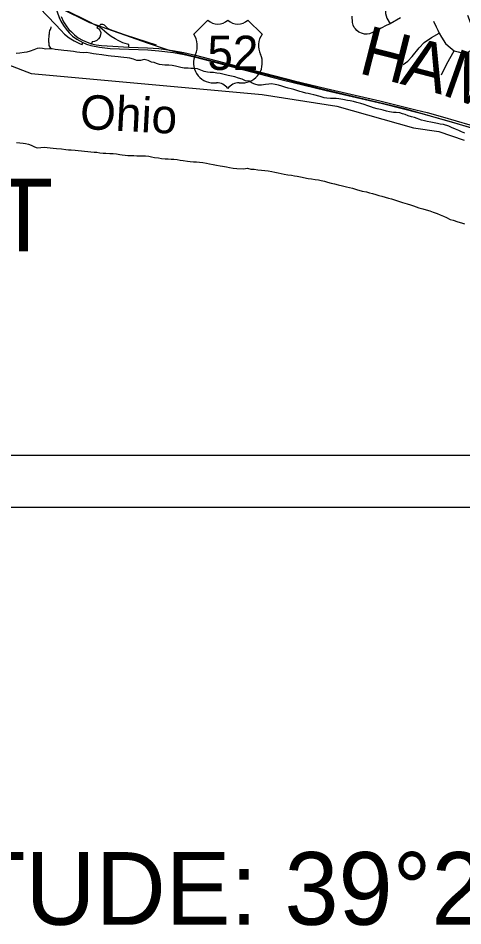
# Model space of a CAD drawing. Extents: x 0 to 34, y 0 to 22.
# Drawn here: x 3.567 to 4.424, y 13.194 to 14.941 of the extents above; entities that cross this region are included whole.
import ezdxf

# ---------------------------------------------------------------- set-up
doc = ezdxf.new("R2010")
doc.units = 0
for name, color, linetype in [('GM_X_Corporation', 7, 'Continuous'), ('GM_X_County_Road', 7, 'Continuous'), ('GM_X_County_Text', 7, 'Continuous'), ('GM_X_Interchange_Ramps', 7, 'Continuous'), ('GM_X_Major_River', 7, 'Continuous'), ('GM_X_Major_River_Text', 7, 'Continuous'), ('GM_X_Minor_River', 7, 'Continuous'), ('GM_X_Rail_Line', 7, 'Continuous'), ('GM_X_Township_Road', 7, 'Continuous'), ('GM_X_US_Location', 7, 'Continuous'), ('GM_X_US_Route', 7, 'Continuous'), ('GM_X_US_Shield', 7, 'Continuous'), ('SH_Cut_Line', 7, 'Continuous'), ('SH_Data', 7, 'Continuous'), ('SH_Text', 7, 'Continuous')]:
    doc.layers.add(name, color=color, linetype=linetype)

msp = doc.modelspace()

# ---------------------------------------------------------------- linework, layer by layer
at = {"layer": 'GM_X_Corporation'}
msp.add_lwpolyline([(3.493, 14.8725), (3.5915, 14.8346), (4.0371, 14.7942), (4.181, 14.7722), (4.3286, 14.73), (4.3776, 14.723), (4.4262, 14.7065)], dxfattribs=at)
at = {"layer": 'GM_X_County_Road'}
for points in [[(3.5849, 14.9854), (3.5897, 14.9835), (3.6089, 14.9763), (3.6381, 14.9648), (3.643, 14.9627), (3.6639, 14.9544), (3.6963, 14.9384), (3.72, 14.9263), (3.7232, 14.9245)], [(3.7232, 14.9245), (3.7238, 14.9269), (3.7249, 14.9287), (3.7262, 14.9296), (3.7277, 14.93), (3.7294, 14.9299), (3.7312, 14.9295)], [(3.7312, 14.9295), (3.7323, 14.9288), (3.7346, 14.9269), (3.7378, 14.9235), (3.7411, 14.9207), (3.749, 14.9175), (3.7732, 14.9092), (3.8326, 14.8903)]]:
    msp.add_lwpolyline(points, dxfattribs=at)
at = {"layer": 'GM_X_Interchange_Ramps'}
for points in [[(3.5897, 14.9835), (3.588, 14.979), (3.5919, 14.9762), (3.5992, 14.9702), (3.6038, 14.9654), (3.608, 14.9611), (3.6384, 14.9291), (3.6487, 14.918), (3.6562, 14.9104), (3.6652, 14.9035), (3.6746, 14.8975), (3.6859, 14.8922), (3.6898, 14.8908), (3.6914, 14.8943)], [(3.72, 14.9263), (3.718, 14.9232), (3.7205, 14.9221), (3.722, 14.9207), (3.7242, 14.9184), (3.7258, 14.914), (3.7256, 14.9094), (3.724, 14.905), (3.7215, 14.9013), (3.7181, 14.8983), (3.7136, 14.8966), (3.7098, 14.8961), (3.7092, 14.8961), (3.7081, 14.8923)], [(3.7801, 14.8857), (3.7802, 14.8907), (3.7771, 14.8914), (3.7686, 14.8942), (3.761, 14.8975), (3.7534, 14.9015), (3.746, 14.9061), (3.7383, 14.9119), (3.7332, 14.9166), (3.7285, 14.9205), (3.7257, 14.9226), (3.7232, 14.9245)]]:
    msp.add_lwpolyline(points, dxfattribs=at)
at = {"layer": 'GM_X_Major_River'}
for points in [[(4.0121, 14.8199), (4.0048, 14.8209), (3.9986, 14.8237), (3.9915, 14.8261), (3.9845, 14.8283), (3.9781, 14.8298), (3.9711, 14.831), (3.966, 14.8321), (3.9611, 14.8335), (3.9558, 14.8348), (3.9496, 14.8358), (3.9432, 14.8365), (3.9368, 14.8369), (3.9317, 14.8373), (3.9253, 14.8388), (3.9189, 14.8416), (3.9123, 14.844), (3.9059, 14.8445), (3.8992, 14.8446), (3.8943, 14.8449), (3.8869, 14.8453), (3.8803, 14.8464), (3.8753, 14.8474), (3.87, 14.8488), (3.8634, 14.8503), (3.8568, 14.851), (3.8494, 14.851), (3.8443, 14.8513), (3.839, 14.8525), (3.8335, 14.8539), (3.8285, 14.8558), (3.8236, 14.857), (3.817, 14.8598), (3.8095, 14.8615), (3.8026, 14.8599), (3.7956, 14.8602), (3.789, 14.8626), (3.7821, 14.8645), (3.7768, 14.865), (3.7702, 14.8659), (3.7645, 14.8665), (3.7596, 14.8668), (3.753, 14.8675), (3.7462, 14.8682), (3.7403, 14.8691), (3.7278, 14.8709), (3.7169, 14.8722), (3.7118, 14.8729), (3.7056, 14.874), (3.6984, 14.8751), (3.6921, 14.8748), (3.6853, 14.8752), (3.6795, 14.876), (3.6731, 14.8769), (3.6678, 14.8776), (3.6615, 14.8783), (3.6549, 14.8792), (3.6494, 14.8797), (3.644, 14.8804), (3.6383, 14.8812), (3.6325, 14.8821), (3.6272, 14.8824), (3.6201, 14.8816), (3.6137, 14.8827), (3.6082, 14.8835), (3.6035, 14.8829), (3.597, 14.8805), (3.5898, 14.8778), (3.5837, 14.8761), (3.5785, 14.875), (3.57, 14.8741), (3.5628, 14.8735)], [(4.4278, 14.7198), (4.4214, 14.7226), (4.4159, 14.725), (4.4095, 14.7276), (4.4018, 14.7309), (4.3969, 14.7333), (4.3867, 14.7365), (4.3799, 14.7376), (4.3746, 14.7387), (4.3686, 14.7398), (4.3623, 14.7409), (4.3551, 14.7422), (4.3501, 14.7439), (4.3442, 14.7453), (4.3303, 14.7502), (4.325, 14.7517), (4.3185, 14.7534), (4.3123, 14.7558), (4.3074, 14.7574), (4.302, 14.7589), (4.2951, 14.7596), (4.29, 14.7599), (4.2822, 14.7609), (4.2766, 14.7625), (4.27, 14.7644), (4.2647, 14.7657), (4.2588, 14.7669), (4.2518, 14.7688), (4.2466, 14.7705), (4.2407, 14.7725), (4.2336, 14.7751), (4.2273, 14.7774), (4.2196, 14.7793), (4.2132, 14.7808), (4.2065, 14.7821), (4.2013, 14.7831), (4.1927, 14.7849), (4.185, 14.7862), (4.1793, 14.7867), (4.1736, 14.7866), (4.1685, 14.7869), (4.1614, 14.7873), (4.1563, 14.7882), (4.1486, 14.7903), (4.1367, 14.794), (4.1309, 14.7952), (4.1259, 14.7961), (4.121, 14.7972), (4.1144, 14.7989), (4.1095, 14.8001), (4.1037, 14.8023), (4.0982, 14.8038), (4.0927, 14.8053), (4.0869, 14.8069), (4.0806, 14.8088), (4.0748, 14.8104), (4.0687, 14.8123), (4.0619, 14.814), (4.0551, 14.8149), (4.05, 14.8146), (4.0431, 14.814), (4.0359, 14.8125), (4.0294, 14.8125), (4.0228, 14.8143), (4.0179, 14.8163), (4.0121, 14.8199)], [(3.5637, 14.7022), (3.5701, 14.7015), (3.5761, 14.701), (3.5811, 14.7001), (3.5865, 14.6987), (3.5918, 14.6972), (3.598, 14.6939), (3.6036, 14.6915), (3.6102, 14.6925), (3.6175, 14.6931), (3.6224, 14.6926), (3.6282, 14.6919), (3.6343, 14.6912), (3.6409, 14.6905), (3.6501, 14.6896), (3.6586, 14.6887), (3.6639, 14.6882), (3.669, 14.6879), (3.6764, 14.6872), (3.6821, 14.6865), (3.6887, 14.6858), (3.6944, 14.6851), (3.7008, 14.6844), (3.7065, 14.6839), (3.7129, 14.6836), (3.7186, 14.6831), (3.7242, 14.6822), (3.7303, 14.6817), (3.7359, 14.6812), (3.7435, 14.6811), (3.7499, 14.6811), (3.7562, 14.6802), (3.7624, 14.679), (3.7673, 14.6781), (3.773, 14.6774), (3.7779, 14.6768), (3.7832, 14.6767), (3.7896, 14.6771), (3.7953, 14.6766), (3.8002, 14.6761), (3.8072, 14.6762), (3.8121, 14.6763), (3.8188, 14.6754), (3.8237, 14.6743), (3.8295, 14.6733), (3.8371, 14.6722), (3.8427, 14.6713), (3.8503, 14.6708), (3.8556, 14.6705), (3.8614, 14.6701), (3.8669, 14.6697), (3.8732, 14.669), (3.879, 14.6683), (3.8847, 14.6674), (3.8928, 14.6661), (3.8979, 14.6654), (3.9045, 14.6647), (3.9107, 14.6646)], [(3.9107, 14.6646), (3.9162, 14.6641), (3.9225, 14.6636), (3.9298, 14.6623), (3.9357, 14.6611), (3.9428, 14.6598), (3.9487, 14.6587), (3.9557, 14.6569), (3.9606, 14.6562), (3.9683, 14.6549), (3.9742, 14.654), (3.9809, 14.6529), (3.9881, 14.6522), (4.001, 14.6512), (4.0085, 14.6525)], [(4.0085, 14.6525), (4.0151, 14.6506), (4.0217, 14.6505), (4.0289, 14.6494), (4.0354, 14.649), (4.0422, 14.6483), (4.0484, 14.6476), (4.0553, 14.6465), (4.0613, 14.6448), (4.0677, 14.6435), (4.0736, 14.6424), (4.0796, 14.6413), (4.0863, 14.64), (4.0935, 14.6389), (4.0993, 14.638), (4.1044, 14.6371), (4.1107, 14.6362), (4.1254, 14.633), (4.1317, 14.6319), (4.1394, 14.6308), (4.1453, 14.6299), (4.1504, 14.6288), (4.1568, 14.6275), (4.1631, 14.6259), (4.1699, 14.624), (4.1763, 14.6223), (4.1831, 14.6206), (4.1918, 14.6183), (4.1993, 14.6166), (4.205, 14.6152), (4.2109, 14.6139), (4.2188, 14.6114), (4.2297, 14.6085), (4.2379, 14.6068), (4.2435, 14.6053), (4.2498, 14.6037), (4.2562, 14.6018), (4.262, 14.6003), (4.2677, 14.5987), (4.2805, 14.5951), (4.2862, 14.5933), (4.2922, 14.5916), (4.2998, 14.5892), (4.3075, 14.5867), (4.3162, 14.5838), (4.3226, 14.5818), (4.3286, 14.5799), (4.3337, 14.5781), (4.339, 14.5763), (4.3465, 14.574), (4.3528, 14.5721), (4.3601, 14.5702), (4.3665, 14.5678), (4.3739, 14.5654), (4.3799, 14.5629), (4.3865, 14.5601), (4.3919, 14.5575), (4.3993, 14.5541), (4.4049, 14.5523), (4.4142, 14.5496), (4.4212, 14.5475), (4.427, 14.5457)]]:
    msp.add_lwpolyline(points, dxfattribs=at)
at = {"layer": 'GM_X_Minor_River'}
msp.add_lwpolyline([(3.6301, 14.8822), (3.6266, 14.8889), (3.6265, 14.8911), (3.6264, 14.8932), (3.6261, 14.8955), (3.6259, 14.8976), (3.6261, 14.9025), (3.6263, 14.9046), (3.6264, 14.9069), (3.6266, 14.909), (3.6269, 14.9114), (3.6271, 14.9135), (3.6276, 14.9175), (3.6288, 14.9197), (3.6296, 14.9216), (3.6303, 14.9237), (3.6306, 14.9247)], dxfattribs=at)
at = {"layer": 'GM_X_Rail_Line'}
msp.add_lwpolyline([(5.4972, 14.1787), (5.3841, 14.2716), (5.2312, 14.3907), (5.1489, 14.4561), (5.1298, 14.4688), (5.0727, 14.4878), (5.0461, 14.4957), (5.0122, 14.5135), (4.974, 14.526), (4.8672, 14.5687), (4.7374, 14.6264), (4.6719, 14.6515), (4.5597, 14.6915), (4.4597, 14.7248), (4.3147, 14.7665), (4.1553, 14.8043), (4.0098, 14.841), (3.8581, 14.8793), (3.8181, 14.8927), (3.7046, 14.9327), (3.6462, 14.9613)], dxfattribs=at)
at = {"layer": 'GM_X_Township_Road'}
for points in [[(4.2453, 15.0032), (4.2525, 14.9945), (4.2582, 14.9898), (4.2641, 14.9851), (4.267, 14.9808), (4.2699, 14.9763), (4.2723, 14.9705), (4.2745, 14.96), (4.2744, 14.9503), (4.277, 14.9417), (4.2833, 14.9308)], [(4.3035, 14.9423), (4.2833, 14.9308), (4.2758, 14.9272), (4.2662, 14.922), (4.2588, 14.9179), (4.2497, 14.9135), (4.2441, 14.9115), (4.239, 14.9107), (4.2344, 14.9109), (4.2306, 14.9116), (4.2231, 14.9143), (4.2195, 14.9179), (4.2171, 14.9206), (4.2145, 14.9235), (4.2125, 14.928), (4.2111, 14.9333), (4.2104, 14.9451)], [(4.3673, 14.9357), (4.3725, 14.9244), (4.3755, 14.9185), (4.3782, 14.9125), (4.3824, 14.9048), (4.3904, 14.8928), (4.3952, 14.8881), (4.4069, 14.8785), (4.4147, 14.8767), (4.4217, 14.8749), (4.428, 14.8746), (4.4333, 14.876), (4.4392, 14.8792), (4.4425, 14.8841), (4.4482, 14.8987), (4.4493, 14.9061), (4.4485, 14.9151), (4.4456, 14.9215), (4.4382, 14.9333), (4.4333, 14.9466)], [(4.3085, 14.8519), (4.3174, 14.8584), (4.3258, 14.8676), (4.3392, 14.8846), (4.3494, 14.8944), (4.3631, 14.9039), (4.3782, 14.9125)], [(4.3824, 14.832), (4.3926, 14.8535), (4.4069, 14.8785)]]:
    msp.add_lwpolyline(points, dxfattribs=at)
at = {"layer": 'GM_X_US_Route'}
for points in [[(3.6143, 15.0487), (3.6208, 15.0259), (3.6268, 15.0049), (3.634, 14.979), (3.6381, 14.9648), (3.6456, 14.9428), (3.6491, 14.9355), (3.6538, 14.9275), (3.659, 14.9202), (3.6652, 14.9131), (3.6717, 14.907), (3.6797, 14.9009), (3.6914, 14.8943)], [(3.6493, 14.9444), (3.6542, 14.9344), (3.6605, 14.9245), (3.6645, 14.9196), (3.6694, 14.9148), (3.6751, 14.9095), (3.6826, 14.9037), (3.691, 14.8989), (3.6994, 14.8951), (3.7081, 14.8923), (3.7171, 14.8903), (3.7275, 14.8887), (3.749, 14.8873), (3.7801, 14.8857), (3.816, 14.8841), (3.8375, 14.883), (3.8644, 14.8793), (3.8863, 14.8755), (3.9084, 14.8702), (4.004, 14.8454), (4.0984, 14.821), (4.1602, 14.8062), (4.2636, 14.7821), (4.3332, 14.7652), (4.3549, 14.7596), (4.3844, 14.7515), (4.4371, 14.7359)], [(3.6914, 14.8943), (3.6983, 14.8913), (3.707, 14.8885), (3.7236, 14.8853), (3.744, 14.8833), (3.7803, 14.8816), (3.8165, 14.8804), (3.8377, 14.8788), (3.8662, 14.8755), (3.8865, 14.8713), (3.9084, 14.8664), (4.0042, 14.8412), (4.0732, 14.8234), (4.1604, 14.8021), (4.2686, 14.777), (4.3418, 14.7585), (4.3856, 14.7466), (4.402, 14.7416)], [(4.402, 14.7416), (4.4358, 14.7314), (4.4931, 14.7127), (4.5119, 14.7058)]]:
    msp.add_lwpolyline(points, dxfattribs=at)
at = {"layer": 'GM_X_US_Shield'}
for p, q in [((3.9324, 14.9378), (3.905, 14.9103)), ((4.0368, 14.9103), (4.0093, 14.9378)), ((3.9434, 14.817), (3.9489, 14.817)), ((3.9928, 14.817), (3.9983, 14.817))]:
    msp.add_line(p, q, dxfattribs=at)
for centre, radius, start, end in [((3.9516, 14.9574), 0.0275, 225.573, 314.427), ((3.9901, 14.9574), 0.0275, 225.573, 314.427), ((3.8735, 14.8883), 0.0385, 334.5471, 35.0009), ((4.0683, 14.8883), 0.0385, 144.9991, 205.4529), ((3.943, 14.8554), 0.0385, 154.8319, 270.6383), ((3.9988, 14.8554), 0.0385, 269.3617, 25.1681), ((3.9489, 14.7895), 0.0275, 36.8699, 90), ((3.9928, 14.7895), 0.0275, 90, 143.1301)]:
    msp.add_arc(centre, radius, start, end, dxfattribs=at)
at = {"layer": 'SH_Cut_Line'}
msp.add_lwpolyline([(3.493, 14.8725), (3.5915, 14.8346), (4.0371, 14.7942), (4.181, 14.7722), (4.3286, 14.73), (4.3776, 14.723), (4.4262, 14.7065)], dxfattribs=at)
at = {"layer": 'SH_Data'}
for p, q in [((2.1, 14.1), (8.9, 14.1)), ((2, 14), (9, 14))]:
    msp.add_line(p, q, dxfattribs=at)

# ---------------------------------------------------------------- texts
at = {"layer": 'GM_X_County_Text'}
for s, rotation, p in [('H', 345.6951, (4.2201, 14.8361)), ('A', 345.4019, (4.3011, 14.8154)), ('M', 340.5294, (4.3802, 14.7949))]:
    msp.add_text(s, height=0.0947, rotation=rotation, dxfattribs=at).set_placement(p)
at = {"layer": 'GM_X_Major_River_Text'}
msp.add_text('Ohio', height=0.06629, rotation=357.0013, dxfattribs=at).set_placement((3.6846, 14.7284))
at = {"layer": 'GM_X_US_Location'}
for s in ['0', '/']:
    msp.add_text(s, height=0.0000947, dxfattribs=at).set_placement((3.9708, 14.8741))
msp.add_text('52', height=0.0000947, rotation=0, dxfattribs=at).set_placement((3.9513, 14.8545))
at = {"layer": 'GM_X_US_Shield'}
msp.add_text('52', height=0.06592, dxfattribs=at).set_placement((3.9315, 14.8417))
at = {"layer": 'SH_Text'}
for s, p in [('BEGIN PROJECT', (2.1258, 14.4927)), ("LATITUDE: 39°2'32''         LONGITUDE: -84°21'41''", (3.071, 13.1959))]:
    msp.add_text(s, height=0.14, dxfattribs=at).set_placement(p)

doc.saveas('drawing.dxf')
